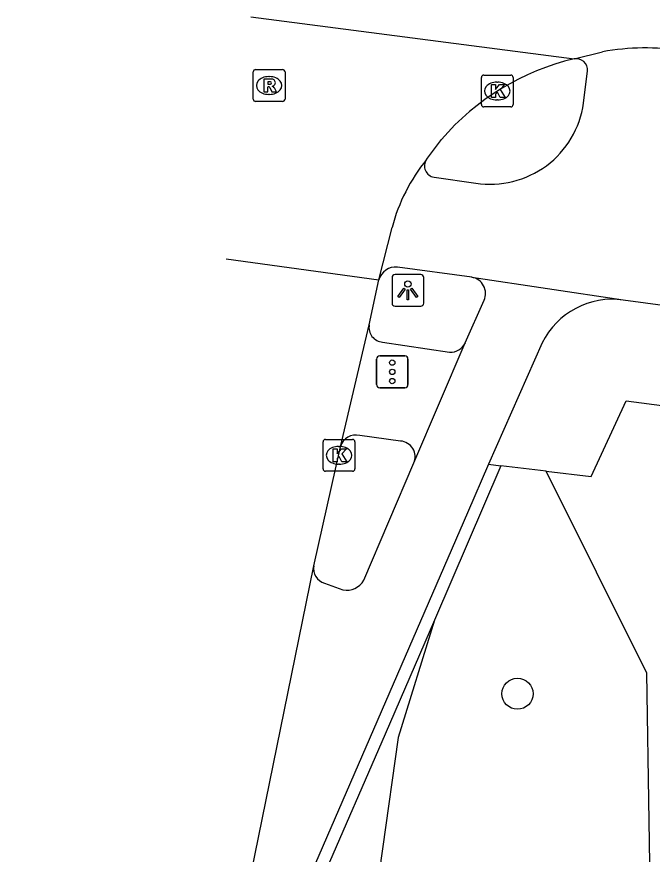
# Model space of a CAD drawing. Extents: x 162157 to 163165, y 378998 to 380775.
# Drawn here: x 162241.95 to 162261.94, y 380727.99 to 380754.33 of the extents above; entities that cross this region are included whole.
import ezdxf

# ---------------------------------------------------------------- set-up
doc = ezdxf.new("R2010")
doc.units = 0
for name, color, linetype in [('IMGEO_Berm_open', 7, 'Continuous'), ('IMGEO_Boom', 7, 'Continuous'), ('IMGEO_Fietspad_gesloten', 7, 'Continuous'), ('IMGEO_Fietspad_open', 7, 'Continuous'), ('IMGEO_Groenvoorziening', 7, 'Continuous'), ('IMGEO_Kolk', 7, 'Continuous'), ('IMGEO_Lichtpunt', 7, 'Continuous'), ('IMGEO_Rijbaan_lokaal_gesloten', 7, 'Continuous'), ('IMGEO_Rioolput', 7, 'Continuous'), ('IMGEO_Verkeersregelinstallatiepaal', 7, 'Continuous'), ('IMGEO_Voetpad_open', 7, 'Continuous')]:
    doc.layers.add(name, color=color, linetype=linetype)

msp = doc.modelspace()

# ---------------------------------------------------------------- linework, layer by layer
at = {"layer": 'IMGEO_Berm_open'}
for points in [[(162257.182, 380740.208), (162255.087, 380735.35)], [(162255.087, 380735.35), (162253.542, 380731.766), (162251.583, 380727.255), (162250.85, 380725.045), (162250.454, 380722.844), (162244.52, 380664.854), (162242.811, 380650.15), (162243.153, 380650.114), (162243.046, 380649.097)]]:
    msp.add_lwpolyline(points, dxfattribs=at)
at = {"layer": 'IMGEO_Boom'}
msp.add_circle((162257.702, 380733.037), 0.489, dxfattribs=at)
at = {"layer": 'IMGEO_Fietspad_gesloten'}
for points in [[(162256.265, 380746.136), (162261.032, 380745.421)], [(162256.062, 380744.078), (162256.653, 380745.413)], [(162254.444, 380740.295), (162256.062, 380744.078)], [(162258.479, 380744.073), (162256.792, 380740.254)], [(162256.792, 380740.254), (162256.13, 380738.729), (162251.209, 380727.398), (162250.461, 380725.144), (162250.058, 380722.9), (162244.125, 380664.919), (162242.396, 380650.178)], [(162252.867, 380736.608), (162254.444, 380740.295)], [(162251.636, 380736.513), (162252.212, 380736.304)]]:
    msp.add_lwpolyline(points, dxfattribs=at)
for centre, radius, start, end in [((162256.179, 380745.624), 0.519, 335.9905, 80.4502), ((162260.691, 380742.975), 2.469, 82.0599, 153.6088), ((162251.778, 380736.983), 0.491, 170.3949, 253.1669), ((162252.325, 380736.919), 0.625, 259.6337, 330.1604)]:
    msp.add_arc(centre, radius, start, end, dxfattribs=at)
at = {"layer": 'IMGEO_Fietspad_open'}
for points in [[(162259.783, 380751.612), (162259.903, 380752.623)], [(162255.077, 380749.285), (162256.388, 380749.098)], [(162256.265, 380746.136), (162253.923, 380746.456)], [(162261.032, 380745.421), (162266.965, 380744.633)]]:
    msp.add_lwpolyline(points, dxfattribs=at)
for centre, radius, start, end in [((162259.55, 380752.656), 0.354, 354.6112, 101.0993), ((162256.85, 380752.024), 2.962, 261.0299, 352.01), ((162255.131, 380749.635), 0.355, 145.7662, 261.2081), ((162253.874, 380745.903), 0.555, 84.9817, 164.4597)]:
    msp.add_arc(centre, radius, start, end, dxfattribs=at)
at = {"layer": 'IMGEO_Groenvoorziening'}
msp.add_lwpolyline([(162255.087, 380735.35), (162253.948, 380731.657), (162252.466, 380721.162), (162257.659, 380710.848), (162260.781, 380713.238), (162261.92, 380724.379), (162261.772, 380733.687), (162258.604, 380740.039)], dxfattribs=at)
at = {"layer": 'IMGEO_Kolk'}
for p, q in [((162256.641, 380752.493), (162257.493, 380752.493)), ((162256.566, 380751.567), (162256.566, 380752.419)), ((162257.054, 380752.273), (162257.079, 380752.273)), ((162257.567, 380752.419), (162257.567, 380751.567)), ((162257.077, 380751.713), (162257.052, 380751.713)), ((162257.493, 380751.493), (162256.641, 380751.493)), ((162251.587, 380740.11), (162251.587, 380740.962)), ((162251.662, 380741.036), (162252.514, 380741.036)), ((162252.588, 380740.962), (162252.588, 380740.11)), ((162252.075, 380740.816), (162252.1, 380740.816)), ((162252.098, 380740.256), (162252.073, 380740.256)), ((162252.514, 380740.036), (162251.662, 380740.036))]:
    msp.add_line(p, q, dxfattribs=at)
for points in [[(162256.641, 380752.493), (162257.493, 380752.493)], [(162256.566, 380751.567), (162256.566, 380752.419)], [(162256.887, 380752.193), (162257.01, 380752.193), (162257.01, 380752.042), (162257.14, 380752.193), (162257.304, 380752.193), (162257.158, 380752.042), (162257.311, 380751.793), (162257.159, 380751.793), (162257.074, 380751.957), (162257.01, 380751.89), (162257.01, 380751.793), (162256.887, 380751.793), (162256.887, 380752.193)], [(162257.567, 380752.419), (162257.567, 380751.567)], [(162257.493, 380751.493), (162256.641, 380751.493)], [(162251.587, 380740.11), (162251.587, 380740.962)], [(162251.662, 380741.036), (162252.514, 380741.036)], [(162252.588, 380740.962), (162252.588, 380740.11)], [(162251.908, 380740.736), (162252.031, 380740.736), (162252.031, 380740.585), (162252.161, 380740.736), (162252.325, 380740.736), (162252.179, 380740.585), (162252.332, 380740.336), (162252.18, 380740.336), (162252.095, 380740.5), (162252.031, 380740.433), (162252.031, 380740.336), (162251.908, 380740.336), (162251.908, 380740.736)], [(162252.514, 380740.036), (162251.662, 380740.036)]]:
    msp.add_lwpolyline(points, dxfattribs=at)
for centre, start, end in [((162256.643, 380752.417), 91.552, 178.448), ((162256.643, 380752.417), 91.552, 178.448), ((162257.491, 380752.417), 1.552, 88.448), ((162257.491, 380752.417), 1.552, 88.448), ((162256.643, 380751.569), 181.552, 268.448), ((162256.643, 380751.569), 181.552, 268.448), ((162257.491, 380751.569), 271.552, 358.448), ((162257.491, 380751.569), 271.552, 358.448), ((162251.664, 380740.96), 91.552, 178.448), ((162251.664, 380740.96), 91.552, 178.448), ((162252.512, 380740.96), 1.552, 88.448), ((162252.512, 380740.96), 1.552, 88.448), ((162251.664, 380740.112), 181.552, 268.448), ((162251.664, 380740.112), 181.552, 268.448), ((162252.512, 380740.112), 271.552, 358.448), ((162252.512, 380740.112), 271.552, 358.448)]:
    msp.add_arc(centre, 0.0765, start, end, dxfattribs=at)
for centre, major_axis, ratio, start_param, end_param in [((162257.053, 380751.993), (-0.387, 0.002), 0.722429, 4.712389, 7.853982), ((162257.078, 380751.993), (-0.39, 0.002), 0.717154, 1.570796, 4.712389), ((162252.074, 380740.536), (-0.387, 0.002), 0.722429, 4.712389, 7.853982), ((162252.099, 380740.536), (-0.39, 0.002), 0.717154, 1.570796, 4.712389)]:
    msp.add_ellipse(centre, major_axis=major_axis, ratio=ratio, start_param=start_param, end_param=end_param, dxfattribs=at)
at = {"layer": 'IMGEO_Lichtpunt'}
for p, q in [((162253.756, 380746.127), (162253.756, 380745.32)), ((162253.756, 380746.127), (162253.756, 380745.32)), ((162254.658, 380746.222), (162253.85, 380746.222)), ((162254.658, 380746.222), (162253.85, 380746.222)), ((162254.752, 380745.32), (162254.752, 380746.127)), ((162254.752, 380745.32), (162254.752, 380746.127)), ((162253.85, 380745.226), (162254.658, 380745.226)), ((162253.85, 380745.226), (162254.658, 380745.226))]:
    msp.add_line(p, q, dxfattribs=at)
for points in [[(162254.13, 380745.791), (162254.169, 380745.763), (162253.981, 380745.501), (162253.943, 380745.528), (162254.13, 380745.791)], [(162254.232, 380745.743), (162254.279, 380745.743), (162254.279, 380745.421), (162254.232, 380745.421), (162254.232, 380745.743)], [(162254.342, 380745.763), (162254.38, 380745.79), (162254.567, 380745.528), (162254.528, 380745.5), (162254.342, 380745.763)]]:
    msp.add_lwpolyline(points, dxfattribs=at)
msp.add_circle((162254.255, 380745.925), 0.0994, dxfattribs=at)
for centre, start, end in [((162253.85, 380746.127), 90, 180), ((162253.85, 380746.127), 90, 180), ((162254.658, 380746.127), 0, 90), ((162254.658, 380746.127), 0, 90), ((162253.85, 380745.32), 180, 270), ((162253.85, 380745.32), 180, 270), ((162254.658, 380745.32), 270, 0), ((162254.658, 380745.32), 270, 360)]:
    msp.add_arc(centre, 0.0946, start, end, dxfattribs=at)
at = {"layer": 'IMGEO_Rijbaan_lokaal_gesloten'}
for points in [[(162249.309, 380754.329), (162259.482, 380753.004)], [(162259.482, 380753.004), (162260.377, 380753.226)], [(162254.838, 380749.835), (162255.311, 380750.469)], [(162253.34, 380746.052), (162253.758, 380747.705)], [(162248.541, 380746.718), (162253.34, 380746.052)], [(162253.039, 380744.642), (162253.34, 380746.052)], [(162252.134, 380740.806), (162253.039, 380744.642)], [(162251.294, 380737.065), (162252.134, 380740.806)], [(162241.949, 380656.016), (162242.031, 380656.816), (162249.323, 380727.384), (162251.294, 380737.065)]]:
    msp.add_lwpolyline(points, dxfattribs=at)
for centre, radius, start, end in [((162261.735, 380745.778), 7.571, 81.2213, 100.3289), ((162261.297, 380745.319), 7.897, 103.2885, 139.2913), ((162259.302, 380746.233), 5.736, 141.0972, 165.1289)]:
    msp.add_arc(centre, radius, start, end, dxfattribs=at)
at = {"layer": 'IMGEO_Rioolput'}
for p, q in [((162249.388, 380751.741), (162249.388, 380752.593)), ((162249.463, 380752.667), (162250.315, 380752.667)), ((162250.389, 380752.593), (162250.389, 380751.741)), ((162249.876, 380752.447), (162249.901, 380752.447)), ((162250.315, 380751.667), (162249.463, 380751.667)), ((162249.899, 380751.887), (162249.874, 380751.887))]:
    msp.add_line(p, q, dxfattribs=at)
for points in [[(162249.388, 380751.741), (162249.388, 380752.593)], [(162249.463, 380752.667), (162250.315, 380752.667)], [(162250.389, 380752.593), (162250.389, 380751.741)], [(162249.977, 380752.365), (162249.725, 380752.367), (162249.725, 380751.967)], [(162249.903, 380752.286), (162249.849, 380752.286), (162249.849, 380752.205)], [(162249.849, 380752.205), (162249.901, 380752.205)], [(162249.725, 380751.967), (162249.849, 380751.967), (162249.849, 380752.129), (162249.86, 380752.129)], [(162249.907, 380752.1), (162249.978, 380751.967), (162250.118, 380751.967), (162250.053, 380752.093)], [(162250.315, 380751.667), (162249.463, 380751.667)]]:
    msp.add_lwpolyline(points, dxfattribs=at)
for centre, radius, start, end in [((162249.465, 380752.591), 0.0765, 91.552, 178.448), ((162249.465, 380752.591), 0.0765, 91.552, 178.448), ((162250.313, 380752.591), 0.0765, 1.552, 88.448), ((162250.313, 380752.591), 0.0765, 1.552, 88.448), ((162249.885, 380752.394), 0.19, 274.7715, 282.9687), ((162249.909, 380752.19), 0.0964, 77.0061, 93.1865), ((162249.923, 380752.247), 0.0378, 276.6634, 79.6772), ((162249.976, 380752.255), 0.109, 350.3612, 89.416), ((162249.974, 380752.255), 0.112, 277.5842, 350.9817), ((162249.859, 380752.076), 0.0533, 26.0293, 88.6989), ((162249.958, 380752.04), 0.108, 29.5134, 73.7905), ((162249.465, 380751.743), 0.0765, 181.552, 268.448), ((162249.465, 380751.743), 0.0765, 181.552, 268.448), ((162250.313, 380751.743), 0.0765, 271.552, 358.448), ((162250.313, 380751.743), 0.0765, 271.552, 358.448)]:
    msp.add_arc(centre, radius, start, end, dxfattribs=at)
for centre, major_axis, ratio, start_param, end_param in [((162249.875, 380752.167), (-0.387, 0.002), 0.722429, 4.712389, 7.853982), ((162249.9, 380752.167), (-0.39, 0.002), 0.717154, 1.570796, 4.712389)]:
    msp.add_ellipse(centre, major_axis=major_axis, ratio=ratio, start_param=start_param, end_param=end_param, dxfattribs=at)
at = {"layer": 'IMGEO_Verkeersregelinstallatiepaal'}
for p, q in [((162253.268, 380742.761), (162253.268, 380743.561)), ((162253.268, 380743.561), (162253.268, 380742.761)), ((162253.368, 380743.661), (162254.158, 380743.661)), ((162254.158, 380743.661), (162253.368, 380743.661)), ((162254.258, 380743.561), (162254.258, 380742.761)), ((162254.258, 380742.761), (162254.258, 380743.561)), ((162254.158, 380742.661), (162253.368, 380742.661)), ((162253.368, 380742.661), (162254.158, 380742.661))]:
    msp.add_line(p, q, dxfattribs=at)
for centre in [(162253.763, 380743.451), (162253.763, 380743.161), (162253.763, 380742.871)]:
    msp.add_circle(centre, 0.085, dxfattribs=at)
for centre, start, end in [((162253.368, 380743.561), 90, 180), ((162253.368, 380743.561), 90, 180), ((162254.158, 380743.561), 0, 90), ((162254.158, 380743.561), 360, 90), ((162253.368, 380742.761), 180, 270), ((162253.368, 380742.761), 180, 270), ((162254.158, 380742.761), 270, 0), ((162254.158, 380742.761), 270, 0)]:
    msp.add_arc(centre, 0.1, start, end, dxfattribs=at)
at = {"layer": 'IMGEO_Voetpad_open'}
for points in [[(162253.459, 380744.099), (162255.568, 380743.777)], [(162258.604, 380740.039), (162260.018, 380739.872), (162261.125, 380742.254), (162264.733, 380741.78)], [(162254.025, 380740.985), (162252.741, 380741.16)], [(162256.792, 380740.254), (162257.182, 380740.208)], [(162258.604, 380740.039), (162257.182, 380740.208)]]:
    msp.add_lwpolyline(points, dxfattribs=at)
for centre, radius, start, end in [((162253.485, 380744.553), 0.455, 168.6964, 266.7461), ((162255.588, 380744.301), 0.524, 267.8602, 334.8487), ((162252.622, 380740.667), 0.507, 76.4031, 164.0981), ((162253.984, 380740.488), 0.499, 337.2934, 85.2427)]:
    msp.add_arc(centre, radius, start, end, dxfattribs=at)

doc.saveas('drawing.dxf')
